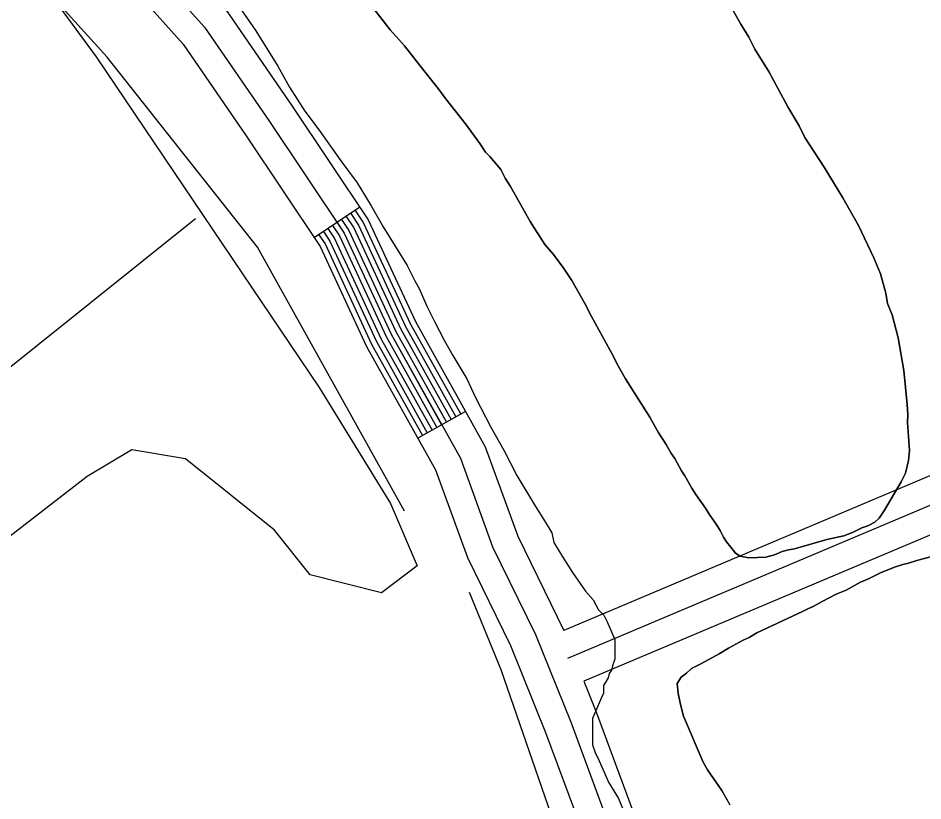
# Model space of a CAD drawing. Extents: x 3161615 to 3199515, y 867541 to 892976.
# Drawn here: x 3168855.7 to 3169352.2, y 881859.9 to 882289.2 of the extents above; entities that cross this region are included whole.
import ezdxf

# ---------------------------------------------------------------- set-up
doc = ezdxf.new("R2010")
doc.units = 0
for name, color, linetype in [('V-ROAD-CNTR', 7, 'Continuous'), ('V-SITE-VEGE', 7, 'Continuous'), ('V-TOPO-SHOR', 7, 'Continuous')]:
    doc.layers.add(name, color=color, linetype=linetype)

msp = doc.modelspace()

# ---------------------------------------------------------------- linework, layer by layer
at = {"layer": 'V-ROAD-CNTR'}
for p, q in [((3169043.16, 882185.44), (3169018.22, 882168.76)), ((3169101.17, 882073.51), (3169074.98, 882058.88))]:
    msp.add_line(p, q, dxfattribs=at)
for points in [[(3167414.34, 883714.74), (3167516.15, 883641.36), (3167647.79, 883537.54), (3167767.84, 883435.27), (3167862.7, 883357.88), (3168019.98, 883230.4), (3168087.82, 883166.09), (3168150.7, 883115.08), (3168210.11, 883068.72), (3168304.03, 882989.43), (3168447.64, 882851.02), (3168519.85, 882766.62), (3168605.88, 882677.08), (3168696.1, 882584.54), (3168783.62, 882495.02), (3168858.57, 882418.84), (3168920.69, 882348.35), (3168969.82, 882293.53), (3169005.7, 882241.46), (3169047.7, 882178.66), (3169073.66, 882122.74), (3169112.04, 882054.05), (3169129.9, 882005.16), (3169155.21, 881953.43)], [(3167758.24, 883423.75), (3167853.23, 883346.25), (3168010.08, 883219.12), (3168077.92, 883154.81), (3168141.36, 883103.34), (3168200.66, 883057.07), (3168293.98, 882978.29), (3168436.72, 882840.72), (3168508.73, 882756.54), (3168595.1, 882666.64), (3168685.37, 882574.06), (3168772.92, 882484.52), (3168847.59, 882408.62), (3168909.48, 882338.39), (3168958.01, 882284.23), (3168993.29, 882233.04), (3169034.58, 882171.28), (3169060.3, 882115.92), (3169098.36, 882047.78), (3169116.08, 881999.28), (3169139.59, 881951.23), (3169159.1, 881902.75), (3169178.43, 881850.61)], [(3167748.63, 883412.23), (3167843.77, 883334.61), (3168000.19, 883207.83), (3168068.02, 883143.52), (3168132.02, 883091.6), (3168191.2, 883045.42), (3168283.92, 882967.14), (3168425.79, 882830.42), (3168497.61, 882746.46), (3168584.32, 882656.21), (3168674.64, 882563.58), (3168762.21, 882474.02), (3168836.61, 882398.39), (3168898.26, 882328.42), (3168946.2, 882274.93), (3168980.88, 882224.61), (3169021.47, 882163.91), (3169046.93, 882109.09), (3169084.68, 882041.51), (3169102.26, 881993.39), (3169125.87, 881945.12), (3169145.11, 881897.34), (3169164.22, 881845.8)], [(3169040.67, 882183.77), (3169045.07, 882177.18), (3169070.99, 882121.38), (3169098.55, 882072.05)], [(3169033.19, 882178.77), (3169037.21, 882172.76), (3169062.97, 882117.28), (3169090.69, 882067.66)], [(3169035.68, 882180.44), (3169039.83, 882174.23), (3169065.64, 882118.65), (3169093.31, 882069.12)], [(3169038.18, 882182.1), (3169042.45, 882175.71), (3169068.32, 882120.01), (3169095.93, 882070.58)], [(3169025.71, 882173.77), (3169029.34, 882168.34), (3169054.95, 882113.18), (3169082.84, 882063.27)], [(3169028.2, 882175.43), (3169031.96, 882169.81), (3169057.62, 882114.55), (3169085.46, 882064.73)], [(3169030.69, 882177.1), (3169034.58, 882171.28), (3169060.3, 882115.92), (3169088.08, 882066.19)], [(3169020.72, 882170.43), (3169024.09, 882165.39), (3169049.6, 882110.45), (3169077.6, 882060.34)], [(3169023.21, 882172.1), (3169026.71, 882166.86), (3169052.28, 882111.82), (3169080.22, 882061.8)], [(3169763.45, 882046.58), (3169728.03, 882025.23), (3169698.39, 881998.86), (3169675.09, 881973.47), (3169638.2, 881947.25), (3169607.36, 881935.07), (3169568.03, 881923.45), (3169549.45, 881926.57), (3169524.96, 881955.58), (3169499.74, 882020.3), (3169475, 882046.51), (3169427.33, 882065.41), (3169396.29, 882055.1), (3169155.21, 881953.43)], [(3169771.19, 882033.73), (3169736.96, 882013.1), (3169708.93, 881988.16), (3169685.08, 881962.16), (3169645.4, 881933.97), (3169612.25, 881920.88), (3169568.95, 881908.08), (3169541.54, 881912.7), (3169511.89, 881947.81), (3169486.82, 882012.13), (3169466.38, 882033.8), (3169426.87, 882049.45), (3169401.58, 882041.05), (3169157.23, 881938)], [(3169778.93, 882020.88), (3169745.89, 882000.97), (3169719.47, 881977.46), (3169695.06, 881950.85), (3169652.6, 881920.68), (3169617.14, 881906.68), (3169569.88, 881892.71), (3169533.63, 881898.82), (3169498.82, 881940.04), (3169473.91, 882003.96), (3169457.75, 882021.08), (3169426.42, 882033.5), (3169406.87, 882027), (3169166.12, 881925.47)], [(3169166.12, 881925.47), (3169173.09, 881908.16), (3169192.65, 881855.42)]]:
    msp.add_lwpolyline(points, dxfattribs=at)
at = {"layer": 'V-SITE-VEGE'}
for p, q in [((3168975.42, 882297.85), (3168986.18, 882282.15)), ((3169059.8, 882282.84), (3169048.85, 882296.8)), ((3169248.23, 882292.92), (3169252.27, 882285.8)), ((3168986.18, 882282.15), (3168998.11, 882262.83)), ((3169067.65, 882274.06), (3169059.8, 882282.84)), ((3169252.27, 882285.8), (3169256.62, 882278.68)), ((3169256.62, 882278.68), (3169260.02, 882272.22)), ((3169078.29, 882260.42), (3169067.65, 882274.06)), ((3169260.02, 882272.22), (3169267.81, 882259.59)), ((3168998.11, 882262.83), (3169004.68, 882251.37)), ((3169086.12, 882250.68), (3169078.29, 882260.42)), ((3169267.81, 882259.59), (3169278.03, 882240.52)), ((3169004.68, 882251.37), (3169013.04, 882238.09)), ((3169090.19, 882245.16), (3169086.12, 882250.68)), ((3169101.14, 882231.2), (3169090.19, 882245.16)), ((3169013.04, 882238.09), (3169020.81, 882227.82)), ((3169278.03, 882240.52), (3169284.25, 882230.17)), ((3169020.81, 882227.82), (3169032.76, 882210.91)), ((3169108.95, 882220.5), (3169101.14, 882231.2)), ((3169284.25, 882230.17), (3169287.33, 882223.71)), ((3169287.33, 882223.71), (3169297.93, 882207.51)), ((3169112.07, 882215.64), (3169108.95, 882220.5)), ((3169114.59, 882213.35), (3169112.07, 882215.64)), ((3169120.54, 882206.2), (3169114.59, 882213.35)), ((3169032.76, 882210.91), (3169041.73, 882198.83)), ((3169297.93, 882207.51), (3169308.19, 882190.68)), ((3169123.02, 882201.36), (3169120.54, 882206.2)), ((3169041.73, 882198.83), (3169049.49, 882186.16)), ((3169125.82, 882196.82), (3169123.02, 882201.36)), ((3169136.68, 882177.74), (3169125.82, 882196.82)), ((3169308.19, 882190.68), (3169316.88, 882175.48)), ((3169049.49, 882186.16), (3169056.05, 882174.69)), ((3169144.78, 882165.11), (3169136.68, 882177.74)), ((3169056.05, 882174.69), (3169069.18, 882153.57)), ((3169316.88, 882175.48), (3169325.21, 882157.72)), ((3169149.48, 882159.58), (3169144.78, 882165.11)), ((3169155.11, 882151.8), (3169149.48, 882159.58)), ((3169325.21, 882157.72), (3169328.9, 882149.01)), ((3169069.18, 882153.57), (3169073.35, 882145.12)), ((3169159.47, 882145.32), (3169155.11, 882151.8)), ((3169328.9, 882149.01), (3169331.91, 882138.39)), ((3169073.35, 882145.12), (3169075.74, 882140.9)), ((3169166.61, 882132.7), (3169159.47, 882145.32)), ((3169075.74, 882140.9), (3169079.9, 882131.25)), ((3169331.91, 882138.39), (3169332.77, 882132.61)), ((3169079.9, 882131.25), (3169084.08, 882122.81)), ((3169170.32, 882125.6), (3169166.61, 882132.7)), ((3169332.77, 882132.61), (3169335.22, 882126.49)), ((3169182.42, 882103.61), (3169170.32, 882125.6)), ((3169335.22, 882126.49), (3169338.51, 882113.94)), ((3169084.08, 882122.81), (3169089.44, 882112.55)), ((3169338.51, 882113.94), (3169341.71, 882095.96)), ((3169089.44, 882112.55), (3169094.21, 882104.1)), ((3169094.21, 882104.1), (3169101.97, 882091.43)), ((3169184.27, 882099.73), (3169182.42, 882103.61)), ((3169188.92, 882091.33), (3169184.27, 882099.73)), ((3169341.71, 882095.96), (3169343.62, 882077.35)), ((3169101.97, 882091.43), (3169106.73, 882081.17)), ((3169202.31, 882070.28), (3169188.92, 882091.33)), ((3169106.73, 882081.17), (3169115.08, 882064.88)), ((3169343.62, 882077.35), (3169343.84, 882071.59)), ((3169206.97, 882062.19), (3169202.31, 882070.28)), ((3169343.84, 882071.59), (3169343.77, 882067.43)), ((3169115.08, 882064.88), (3169122.24, 882052.21)), ((3169343.77, 882067.43), (3169344.77, 882052.04)), ((3169211.33, 882055.39), (3169206.97, 882062.19)), ((3169213.81, 882050.86), (3169211.33, 882055.39)), ((3169122.24, 882052.21), (3169129.39, 882038.34)), ((3169215.99, 882047.62), (3169213.81, 882050.86)), ((3169344.77, 882052.04), (3169344.35, 882046.61)), ((3169219.71, 882040.83), (3169215.99, 882047.62)), ((3169344.35, 882046.61), (3169342.63, 882039.6)), ((3169221.59, 882038.24), (3169219.71, 882040.83)), ((3169342.63, 882039.6), (3169340.3, 882034.84)), ((3169129.39, 882038.34), (3169139.54, 882021.44)), ((3169225.31, 882031.45), (3169221.59, 882038.24)), ((3169340.3, 882034.84), (3169331.06, 882019.31)), ((3169227.48, 882027.89), (3169225.31, 882031.45)), ((3169232.79, 882020.43), (3169227.48, 882027.89)), ((3169139.54, 882021.44), (3169144.91, 882012.99)), ((3169235.29, 882016.54), (3169232.79, 882020.43)), ((3169331.06, 882019.31), (3169328.1, 882014.88)), ((3169238.72, 882011.68), (3169235.29, 882016.54)), ((3169328.1, 882014.88), (3169325.82, 882012.68)), ((3169144.91, 882012.99), (3169148.49, 882006.95)), ((3169240.9, 882008.12), (3169238.72, 882011.68)), ((3169318.72, 882009.61), (3169313.56, 882007.14)), ((3169321.94, 882010.83), (3169318.72, 882009.61)), ((3169325.82, 882012.68), (3169321.94, 882010.83)), ((3169148.49, 882006.95), (3169149.67, 882001.53)), ((3169242.76, 882004.56), (3169240.9, 882008.12)), ((3169244.31, 882001.98), (3169242.76, 882004.56)), ((3169308.72, 882005.31), (3169299.4, 882003.23)), ((3169313.56, 882007.14), (3169308.72, 882005.31)), ((3169149.67, 882001.53), (3169153.25, 881995.5)), ((3169246.82, 881999.05), (3169244.31, 882001.98)), ((3169249.32, 881995.81), (3169246.82, 881999.05)), ((3169299.4, 882003.23), (3169281.7, 881998.11)), ((3169153.25, 881995.5), (3169159.82, 881985.23)), ((3169251.85, 881994.16), (3169249.32, 881995.81)), ((3169256.64, 881993.11), (3169251.85, 881994.16)), ((3169270.75, 881994.78), (3169265.93, 881993.59)), ((3169274.95, 881996.62), (3169270.75, 881994.78)), ((3169278.48, 881997.52), (3169274.95, 881996.62)), ((3169281.7, 881998.11), (3169278.48, 881997.52)), ((3169348.79, 881991.73), (3169362.62, 881995.33)), ((3169265.93, 881993.59), (3169256.64, 881993.11)), ((3169336.56, 881988.11), (3169341.07, 881989.63)), ((3169341.07, 881989.63), (3169344.28, 881990.21)), ((3169344.28, 881990.21), (3169348.79, 881991.73)), ((3169159.82, 881985.23), (3169166.99, 881974.97)), ((3169322.36, 881981.64), (3169328.83, 881985.05)), ((3169328.83, 881985.05), (3169336.56, 881988.11)), ((3169310.08, 881975.45), (3169317.85, 881979.8)), ((3169317.85, 881979.8), (3169322.36, 881981.64)), ((3169166.99, 881974.97), (3169171.17, 881970.13)), ((3169304.6, 881973.31), (3169310.08, 881975.45)), ((3169171.17, 881970.13), (3169174.16, 881964.7)), ((3169292, 881966.49), (3169296.85, 881969.29)), ((3169296.85, 881969.29), (3169304.6, 881973.31)), ((3169174.16, 881964.7), (3169177.15, 881961.68)), ((3169286.18, 881963.72), (3169289.09, 881965.27)), ((3169289.09, 881965.27), (3169292, 881966.49)), ((3169177.15, 881961.68), (3169178.94, 881958.06)), ((3169261, 881952), (3169286.18, 881963.72)), ((3169178.94, 881958.06), (3169183.1, 881948.41)), ((3169253.57, 881947.97), (3169256.8, 881949.52)), ((3169256.8, 881949.52), (3169261, 881952)), ((3169183.1, 881948.41), (3169183.05, 881937.58)), ((3169245.49, 881943.63), (3169253.57, 881947.97)), ((3169230.61, 881935.26), (3169240.31, 881940.53)), ((3169240.31, 881940.53), (3169245.49, 881943.63)), ((3169183.05, 881937.58), (3169181.83, 881933.98)), ((3169225.12, 881932.48), (3169230.61, 881935.26)), ((3169180, 881929.77), (3169179.39, 881927.37)), ((3169181.21, 881931.57), (3169180, 881929.77)), ((3169181.83, 881933.98), (3169181.21, 881931.57)), ((3169219.59, 881927.77), (3169222.51, 881929.96)), ((3169222.51, 881929.96), (3169225.12, 881932.48)), ((3169179.39, 881927.37), (3169176.96, 881923.17)), ((3169217.29, 881924.29), (3169219.59, 881927.77)), ((3169217.83, 881918.84), (3169217.29, 881924.29)), ((3169176.96, 881923.17), (3169176.94, 881918.96)), ((3169175.73, 881916.56), (3169170.85, 881905.15)), ((3169176.94, 881918.96), (3169175.73, 881916.56)), ((3169219.31, 881912.09), (3169217.83, 881918.84)), ((3169220.81, 881906.3), (3169219.31, 881912.09)), ((3169170.85, 881905.15), (3169170.78, 881890.71)), ((3169231.56, 881881.14), (3169220.81, 881906.3)), ((3169170.78, 881890.71), (3169172.56, 881885.89)), ((3169172.56, 881885.89), (3169173.76, 881883.47)), ((3169173.76, 881883.47), (3169177.33, 881875.63)), ((3169234.05, 881876.93), (3169231.56, 881881.14)), ((3169177.33, 881875.63), (3169179.71, 881870.2)), ((3169241.85, 881865.59), (3169234.05, 881876.93)), ((3169179.71, 881870.2), (3169185.08, 881861.15)), ((3169246.19, 881857.83), (3169241.85, 881865.59)), ((3169185.08, 881861.15), (3169189.24, 881851.5))]:
    msp.add_line(p, q, dxfattribs=at)
msp.add_lwpolyline([(3167714.36, 883423.49), (3167939.45, 883257.01), (3168355.37, 882884.86), (3168511.95, 882718.37), (3168629.39, 882586.16), (3168776.18, 882434.37), (3168898.51, 882267.88), (3169020.84, 882086.7), (3169059.98, 882023.05), (3169074.66, 881988.77), (3169055.09, 881974.08), (3169015.95, 881983.88), (3168996.37, 882008.36), (3168947.44, 882047.53), (3168918.08, 882052.43), (3168893.62, 882037.74), (3168722.36, 881905.53), (3168409.19, 881694.97)], dxfattribs=at)
at = {"layer": 'V-TOPO-SHOR'}
for points in [[(3169067.74, 882018.86), (3168987.1, 882163.54), (3168904.59, 882267.71), (3168758.82, 882428.42), (3168451.44, 882756.94), (3168340.78, 882875.28), (3168177.31, 883007.85), (3167975.2, 883182.82), (3167778.37, 883352.48)], [(3167469.07, 882435.58), (3166920.24, 882047.91), (3167408.18, 881268.17), (3167544.52, 881051.58), (3168953.05, 882179.23)], [(3169048.85, 882296.8), (3169055.42, 882288.36), (3169059.8, 882282.84), (3169067.65, 882274.06), (3169078.29, 882260.42), (3169086.12, 882250.68), (3169090.19, 882245.16), (3169101.14, 882231.2), (3169108.95, 882220.5), (3169112.07, 882215.64), (3169114.59, 882213.35), (3169120.54, 882206.2), (3169123.02, 882201.36), (3169125.82, 882196.82), (3169136.68, 882177.74), (3169144.78, 882165.11), (3169149.48, 882159.58), (3169155.11, 882151.8), (3169159.47, 882145.32), (3169166.61, 882132.7), (3169170.33, 882125.6), (3169182.42, 882103.61), (3169184.27, 882099.73), (3169188.92, 882091.33), (3169202.31, 882070.28), (3169206.97, 882062.19), (3169211.33, 882055.39), (3169213.81, 882050.86), (3169215.99, 882047.62), (3169219.71, 882040.83), (3169221.59, 882038.24), (3169225.31, 882031.45), (3169227.48, 882027.89), (3169232.79, 882020.43), (3169235.29, 882016.54), (3169238.72, 882011.68), (3169240.9, 882008.12), (3169242.76, 882004.56), (3169244.31, 882001.98), (3169246.82, 881999.05), (3169249.32, 881995.8), (3169251.85, 881994.16), (3169256.64, 881993.11), (3169265.93, 881993.59), (3169270.75, 881994.78), (3169274.95, 881996.62), (3169278.49, 881997.52), (3169281.7, 881998.11), (3169299.4, 882003.23), (3169308.72, 882005.31), (3169313.55, 882007.14), (3169318.72, 882009.61), (3169321.94, 882010.83), (3169325.82, 882012.68), (3169328.1, 882014.88), (3169331.06, 882019.31), (3169340.3, 882034.84), (3169342.63, 882039.6)], [(3169342.63, 882039.6), (3169344.35, 882046.61), (3169344.77, 882052.04), (3169343.77, 882067.43), (3169343.84, 882071.59), (3169343.62, 882077.35), (3169341.71, 882095.96), (3169338.51, 882113.94), (3169335.22, 882126.49), (3169332.77, 882132.61), (3169331.91, 882138.39), (3169328.9, 882149.01), (3169325.21, 882157.72), (3169316.88, 882175.48), (3169308.19, 882190.68), (3169297.93, 882207.51), (3169287.33, 882223.71), (3169284.25, 882230.17), (3169278.03, 882240.52), (3169267.81, 882259.59), (3169260.03, 882272.22), (3169256.62, 882278.68), (3169252.27, 882285.8), (3169248.23, 882292.92)], [(3169362.62, 881995.33), (3169348.79, 881991.73), (3169344.28, 881990.21), (3169341.07, 881989.63), (3169336.56, 881988.11), (3169328.83, 881985.05), (3169322.36, 881981.64), (3169317.85, 881979.8), (3169310.08, 881975.45), (3169304.6, 881973.31), (3169296.85, 881969.29), (3169292, 881966.49), (3169289.09, 881965.27), (3169286.18, 881963.72), (3169261, 881952), (3169256.8, 881949.52), (3169253.57, 881947.97), (3169245.49, 881943.63), (3169240.31, 881940.53), (3169230.61, 881935.26), (3169225.12, 881932.48), (3169222.51, 881929.96), (3169219.59, 881927.77), (3169217.29, 881924.29), (3169217.83, 881918.84), (3169219.31, 881912.09), (3169220.81, 881906.3), (3169231.56, 881881.14), (3169234.05, 881876.93), (3169241.85, 881865.59), (3169246.19, 881857.82)], [(3167942.81, 878474.07), (3167973, 878573.69), (3168033.16, 878698.15), (3168098.23, 878792.69), (3168148.27, 878862.34), (3168328.36, 879086.17), (3168523.4, 879309.96), (3168835.4, 879694.2), (3169070.47, 879972.72), (3169195.59, 880149.35), (3169280.78, 880311.13), (3169341.06, 880475.47), (3169378.9, 880637.38), (3169399.28, 880796.85), (3169397.11, 880916.5), (3169387.48, 881038.66), (3169357.98, 881188.29), (3169249.34, 881559.98), (3169120.75, 881931.73), (3169103.42, 881974.15)]]:
    msp.add_lwpolyline(points, dxfattribs=at)

doc.saveas('drawing.dxf')
